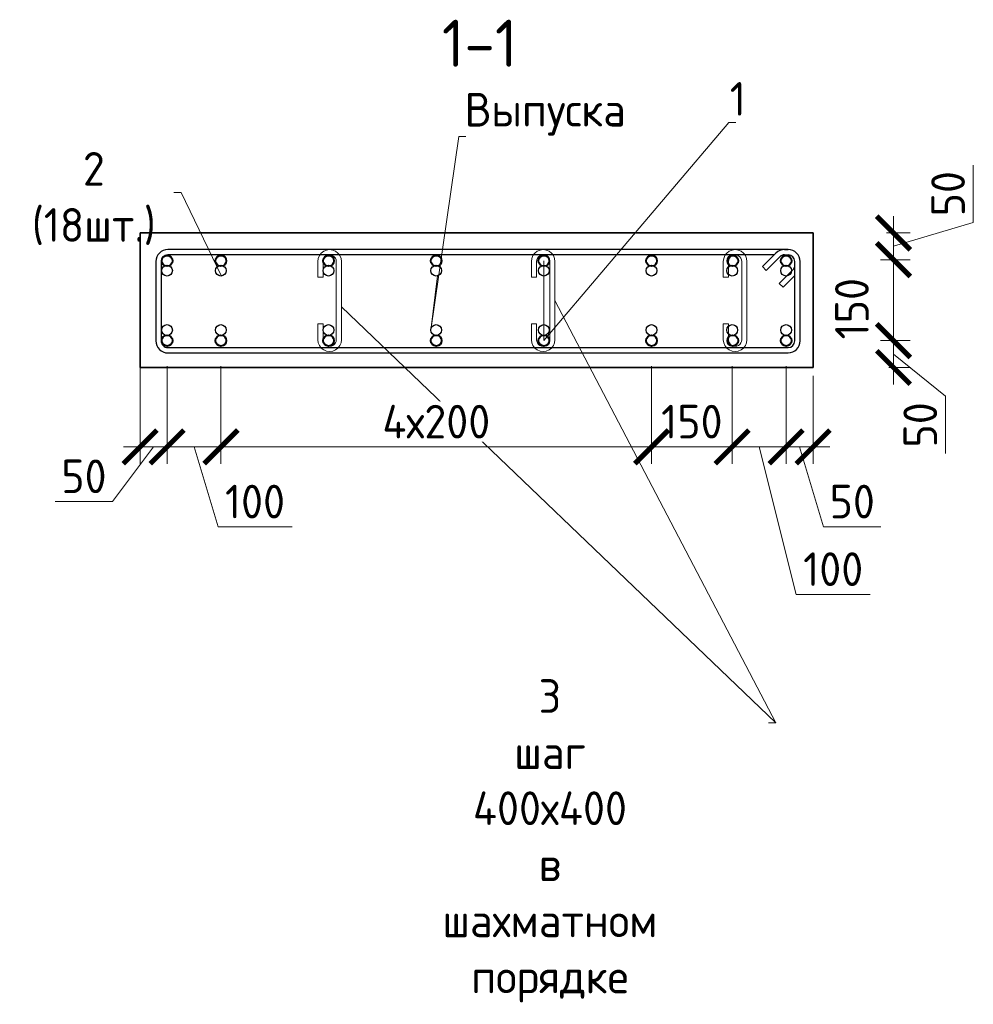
# Model space of a CAD drawing. Header units: millimetres. Extents: x 376598 to 1249954, y -318491 to -22134.
# Tile 385 of 444: x 1223951 to 1231037, y -307622 to -300306. Entities that reach past the tile are written whole.
import ezdxf
from ezdxf import colors
from ezdxf.entities.mleader import LeaderData, LeaderLine
from ezdxf.math import Vec2, Vec3

# ---------------------------------------------------------------- set-up
doc = ezdxf.new("R2010")
doc.units = ezdxf.units.MM
for name, color, linetype, lineweight in [('1 Стены', 3, 'Continuous', 30), ('Арм_шпильки', 143, 'Continuous', 18), ('Армирование', 3, 'Continuous', 40), ('подоснова', 151, 'Continuous', 5), ('РАЗМЕРЫ', 1, 'Continuous', 9)]:
    doc.layers.add(name, color=color, linetype=linetype, lineweight=lineweight)
doc.layers.add('Колонна_ бетон', color=7, linetype='Continuous', lineweight=50, true_color=0xb4b496)
doc.styles.add('GOST 2.304', font='CS_Gost2304.shx')
doc.styles.add('GOST-2.304_Type-B', font='GOST_Common.ttf')
doc.dimstyles.new('мой 25', dxfattribs={"dimscale": 100, "dimtxt": 2.5, "dimasz": 2.5, "dimexe": 1.25, "dimexo": 0.625, "dimtad": 1, "dimdec": 0, "dimlfac": 0.5, "dimtxsty": 'GOST-2.304_Type-B', "dimblk": 'ARCHTICK', "dimcen": 2.5, "dimdle": 1.25, "dimaunit": 1, "dimadec": 1, "dimazin": 2, "dimtfac": 1, "dimtdec": 0, "dimtmove": 1, "dimatfit": 3, "dimfxl": 6, "dimfxlon": 1, "dimtfill": 1, "dimlwd": -1, "dimlwe": -1, "dimarcsym": 0})

# ---------------------------------------------------------------- blocks, each defined once
blk = doc.blocks.new('*U3564')
at = {"color": 0, "linetype": 'ByBlock', "lineweight": -2}
for p, q in [((161.5, 1198.9), (12.5, 1198.9)), ((161.5, 1188.9), (12.5, 1188.9)), ((53.8, 1159.8), (28.3, 1185.2)), ((38.8, 1188.9), (60.9, 1166.9)), ((-10, 1176.4), (-10, 12.5)), ((-10, 1169.4), (-10, 1176.4)), ((0, 1169.4), (0, 1176.4)), ((60.9, 1166.9), (53.8, 1159.8)), ((174, 12.5), (174, 1176.4)), ((184, 12.5), (184, 1176.4)), ((22, 1128), (-3.4, 1153.5)), ((0, 1150.1), (0, 12.5)), ((3.7, 1160.6), (29.1, 1135.1)), ((29.1, 1135.1), (22, 1128)), ((12.5, 0), (161.5, 0)), ((12.5, -10), (161.5, -10))]:
    blk.add_line(p, q, dxfattribs=at)
for centre, radius, start, end in [((12.5, 1176.4), 22.5, 90, 180), ((12.5, 1176.4), 12.5, 90, 180), ((19.5, 1176.4), 12.5, 45, 90), ((161.5, 1176.4), 22.5, 0, 90), ((161.5, 1176.4), 12.5, 0, 90), ((12.5, 1169.4), 22.5, 180, 225), ((12.5, 1169.4), 12.5, 180, 225), ((12.5, 12.5), 22.5, 180, 270), ((12.5, 12.5), 12.5, 180, 270), ((161.5, 12.5), 12.5, 270, 0), ((161.5, 12.5), 22.5, 270, 0)]:
    blk.add_arc(centre, radius, start, end, dxfattribs=at)
at = {"style": 'GOST 2.304', "oblique": 15, "flags": 9}
for tag, p in [('ДИАМЕТР', (-52.8, -63)), ('КЛАСС', (-53, -68.7)), ('ДЛИНА', (-52.5, -73.8)), ('ПОЗИЦИЯ', (-52.3, -58)), ('МАССА', (-52.3, -78.3))]:
    blk.add_attdef(tag, p, '', height=2.5, dxfattribs=at)
blk = doc.blocks.new('_ArchTick')
at = {"color": 0, "linetype": 'ByBlock', "const_width": 0.15}
blk.add_lwpolyline([(-0.5, -0.5), (0.5, 0.5)], dxfattribs=at)
blk = doc.blocks.new('*D3545')
at = {"layer": 'DEFPOINTS', "color": 0, "lineweight": 0, "transparency": 16777216}
for p in [(1229845.7, -301891, -2880), (1229645.7, -302089.6, -2880), (1230443, -302089.6)]:
    blk.add_point(p, dxfattribs=at)
at = {"layer": 'РАЗМЕРЫ', "color": 0, "linetype": 'Continuous', "transparency": 16777216}
for p, q in [((1231036.8, -301812.2), (1231036.8, -301387.2)), ((1230443, -301766), (1230443, -302214.6)), ((1230443, -301990.3), (1231036.8, -301812.2)), ((1230391.7, -301891), (1230568, -301891)), ((1230346.9, -302089.6), (1230568, -302089.6))]:
    blk.add_line(p, q, dxfattribs=at)
at = {"layer": 'РАЗМЕРЫ', "color": 0, "transparency": 16777216, "xscale": 250, "yscale": 250, "zscale": 250}
for p, rotation in [((1230443, -301891), 90), ((1230443, -302089.6), 270)]:
    blk.add_blockref('_ArchTick', p, dxfattribs=dict(at, rotation=rotation))
at = {"layer": 'РАЗМЕРЫ', "color": 0, "lineweight": 0, "transparency": 16777216, "insert": (1230849.3, -301599.7), "char_height": 250, "attachment_point": 5, "rotation": 90, "style": 'GOST-2.304_Type-B', "bg_fill": 3, "box_fill_scale": 1.1, "bg_fill_color": 256, "bg_fill_true_color": 13158600, "bg_fill_transparency": 0}
blk.add_mtext('50', dxfattribs=at)
blk = doc.blocks.new('*D3546')
at = {"layer": 'DEFPOINTS', "color": 0, "lineweight": 0, "transparency": 16777216}
for p in [(1229646.3, -302691, -2880), (1230443.6, -302691), (1230347.8, -302891)]:
    blk.add_point(p, dxfattribs=at)
at = {"layer": 'РАЗМЕРЫ', "color": 0, "linetype": 'Continuous', "transparency": 16777216}
for p, q in [((1230443.6, -303016), (1230443.6, -302566)), ((1230347.5, -302691), (1230568.6, -302691)), ((1230443.6, -302791), (1230830.1, -303104.5)), ((1230410.3, -302891), (1230568.6, -302891)), ((1230830.1, -303104.5), (1230830.1, -303529.5))]:
    blk.add_line(p, q, dxfattribs=at)
at = {"layer": 'РАЗМЕРЫ', "color": 0, "transparency": 16777216, "xscale": 250, "yscale": 250, "zscale": 250}
for p, rotation in [((1230443.6, -302691), 90), ((1230443.6, -302891), 270)]:
    blk.add_blockref('_ArchTick', p, dxfattribs=dict(at, rotation=rotation))
at = {"layer": 'РАЗМЕРЫ', "color": 0, "lineweight": 0, "transparency": 16777216, "insert": (1230642.6, -303317), "char_height": 250, "attachment_point": 5, "rotation": 90, "style": 'GOST-2.304_Type-B', "bg_fill": 3, "box_fill_scale": 1.1, "bg_fill_color": 256, "bg_fill_true_color": 13158600, "bg_fill_transparency": 0}
blk.add_mtext('50', dxfattribs=at)
blk = doc.blocks.new('*D3547')
at = {"layer": 'DEFPOINTS', "color": 0, "lineweight": 0, "transparency": 16777216}
for p in [(1230443.6, -302089.6, 2880), (1230443.6, -302089.6), (1230313.3, -302691)]:
    blk.add_point(p, dxfattribs=at)
at = {"layer": 'РАЗМЕРЫ', "color": 0, "linetype": 'Continuous', "transparency": 16777216}
for p, q in [((1230443.6, -302816), (1230443.6, -301964.6)), ((1230537.2, -302089.6), (1230568.6, -302089.6)), ((1230375.8, -302691), (1230568.6, -302691))]:
    blk.add_line(p, q, dxfattribs=at)
at = {"layer": 'РАЗМЕРЫ', "color": 0, "transparency": 16777216, "xscale": 250, "yscale": 250, "zscale": 250}
for p, rotation in [((1230443.6, -302089.6), 90), ((1230443.6, -302691), 270)]:
    blk.add_blockref('_ArchTick', p, dxfattribs=dict(at, rotation=rotation))
at = {"layer": 'РАЗМЕРЫ', "color": 0, "lineweight": 0, "transparency": 16777216, "insert": (1230134.6, -302453.9), "char_height": 250, "attachment_point": 5, "rotation": 90, "style": 'GOST-2.304_Type-B', "bg_fill": 3, "box_fill_scale": 1.1, "bg_fill_color": 256, "bg_fill_true_color": 13158600, "bg_fill_transparency": 0}
blk.add_mtext('150', dxfattribs=at)
blk = doc.blocks.new('*D3548')
at = {"layer": 'DEFPOINTS', "color": 0, "lineweight": 0, "transparency": 16777216}
for p in [(1224846.3, -302726.1), (1225046.3, -303097.9), (1224846.3, -303480.5)]:
    blk.add_point(p, dxfattribs=at)
at = {"layer": 'РАЗМЕРЫ', "color": 0, "linetype": 'Continuous', "transparency": 16777216}
for p, q in [((1224846.3, -302880.5), (1224846.3, -303605.5)), ((1225046.3, -303160.4), (1225046.3, -303605.5)), ((1224946.3, -303480.5), (1224640.4, -303886.8)), ((1225171.3, -303480.5), (1224721.3, -303480.5)), ((1224640.4, -303886.8), (1224215.4, -303886.8))]:
    blk.add_line(p, q, dxfattribs=at)
at = {"layer": 'РАЗМЕРЫ', "color": 0, "transparency": 16777216, "xscale": 250, "yscale": 250, "zscale": 250, "rotation": 180}
blk.add_blockref('_ArchTick', (1224846.3, -303480.5), dxfattribs=at)
at = {"layer": 'РАЗМЕРЫ', "color": 0, "transparency": 16777216, "xscale": 250, "yscale": 250, "zscale": 250}
blk.add_blockref('_ArchTick', (1225046.3, -303480.5), dxfattribs=at)
at = {"layer": 'РАЗМЕРЫ', "color": 0, "lineweight": 0, "transparency": 16777216, "insert": (1224427.9, -303699.3), "char_height": 250, "attachment_point": 5, "style": 'GOST-2.304_Type-B', "bg_fill": 3, "box_fill_scale": 1.1, "bg_fill_color": 256, "bg_fill_true_color": 13158600, "bg_fill_transparency": 0}
blk.add_mtext('50', dxfattribs=at)
blk = doc.blocks.new('*D3549')
at = {"layer": 'DEFPOINTS', "color": 0, "lineweight": 0, "transparency": 16777216}
for p in [(1229244.3, -302692.2), (1229646.3, -302691), (1229646.3, -303480.5)]:
    blk.add_point(p, dxfattribs=at)
at = {"layer": 'РАЗМЕРЫ', "color": 0, "linetype": 'Continuous', "transparency": 16777216}
for p, q in [((1229244.3, -302880.5), (1229244.3, -303605.5)), ((1229646.3, -302880.5), (1229646.3, -303605.5)), ((1229119.3, -303480.5), (1229771.3, -303480.5)), ((1229445.3, -303480.5), (1229720.5, -304576.7)), ((1229720.5, -304576.7), (1230270.5, -304576.7))]:
    blk.add_line(p, q, dxfattribs=at)
at = {"layer": 'РАЗМЕРЫ', "color": 0, "transparency": 16777216, "xscale": 250, "yscale": 250, "zscale": 250, "rotation": 180}
blk.add_blockref('_ArchTick', (1229244.3, -303480.5), dxfattribs=at)
at = {"layer": 'РАЗМЕРЫ', "color": 0, "transparency": 16777216, "xscale": 250, "yscale": 250, "zscale": 250}
blk.add_blockref('_ArchTick', (1229646.3, -303480.5), dxfattribs=at)
at = {"layer": 'РАЗМЕРЫ', "color": 0, "lineweight": 0, "transparency": 16777216, "insert": (1229995.5, -304389.2), "char_height": 250, "attachment_point": 5, "style": 'GOST-2.304_Type-B', "bg_fill": 3, "box_fill_scale": 1.1, "bg_fill_color": 256, "bg_fill_true_color": 13158600, "bg_fill_transparency": 0}
blk.add_mtext('100', dxfattribs=at)
blk = doc.blocks.new('*D3559')
at = {"layer": 'DEFPOINTS', "color": 0, "lineweight": 0, "transparency": 16777216}
for p in [(1229646.3, -302691), (1229846.3, -302891), (1229846.3, -303480.5)]:
    blk.add_point(p, dxfattribs=at)
at = {"layer": 'РАЗМЕРЫ', "color": 0, "linetype": 'Continuous', "transparency": 16777216}
for p, q in [((1229646.3, -302880.5), (1229646.3, -303605.5)), ((1229846.3, -302953.5), (1229846.3, -303605.5)), ((1229521.3, -303480.5), (1229971.3, -303480.5)), ((1229746.3, -303480.5), (1229924.4, -304074.3)), ((1229924.4, -304074.3), (1230349.4, -304074.3))]:
    blk.add_line(p, q, dxfattribs=at)
at = {"layer": 'РАЗМЕРЫ', "color": 0, "transparency": 16777216, "xscale": 250, "yscale": 250, "zscale": 250, "rotation": 180}
blk.add_blockref('_ArchTick', (1229646.3, -303480.5), dxfattribs=at)
at = {"layer": 'РАЗМЕРЫ', "color": 0, "transparency": 16777216, "xscale": 250, "yscale": 250, "zscale": 250}
blk.add_blockref('_ArchTick', (1229846.3, -303480.5), dxfattribs=at)
at = {"layer": 'РАЗМЕРЫ', "color": 0, "lineweight": 0, "transparency": 16777216, "insert": (1230136.9, -303886.8), "char_height": 250, "attachment_point": 5, "style": 'GOST-2.304_Type-B', "bg_fill": 3, "box_fill_scale": 1.1, "bg_fill_color": 256, "bg_fill_true_color": 13158600, "bg_fill_transparency": 0}
blk.add_mtext('50', dxfattribs=at)
blk = doc.blocks.new('*U3565')
for p, q in [((-2.7, 12.7), (1, 15.6)), ((1, 15.6), (5.3, 17.4)), ((5.3, 17.4), (10, 18)), ((34, 18), (10, 18)), ((34, 10), (34, 18)), ((105.3, 18), (129.3, 18)), ((105.3, 10), (105.3, 18)), ((134, 17.4), (129.3, 18)), ((138.3, 15.6), (134, 17.4)), ((142.1, 12.7), (138.3, 15.6)), ((-8, 0), (-7.4, 4.7)), ((-7.4, 4.7), (-5.6, 9)), ((-5.6, 9), (-2.7, 12.7)), ((10, 10), (34, 10)), ((129.3, 10), (105.3, 10)), ((144.9, 9), (142.1, 12.7)), ((146.7, 4.7), (144.9, 9)), ((147.3, 0), (146.7, 4.7)), ((146.7, -4.7), (147.3, 0)), ((-7.4, -4.7), (-8, 0)), ((-5.6, -9), (-7.4, -4.7)), ((-2.7, -12.7), (-5.6, -9)), ((1, -15.6), (-2.7, -12.7)), ((138.3, -15.6), (142.1, -12.7)), ((142.1, -12.7), (144.9, -9)), ((144.9, -9), (146.7, -4.7)), ((5.3, -17.4), (1, -15.6)), ((10, -18), (5.3, -17.4)), ((10, -18), (129.3, -18)), ((129.3, -18), (134, -17.4)), ((134, -17.4), (138.3, -15.6))]:
    blk.add_line(p, q)
at = {"color": 0, "linetype": 'ByBlock', "lineweight": -2}
for p, q in [((0, 0), (0.3, 2.6)), ((0.3, 2.6), (1.3, 5)), ((1.3, 5), (2.9, 7.1)), ((2.9, 7.1), (5, 8.7)), ((5, 8.7), (7.4, 9.7)), ((7.4, 9.7), (10, 10)), ((131.9, 9.7), (129.3, 10)), ((134.3, 8.7), (131.9, 9.7)), ((136.4, 7.1), (134.3, 8.7)), ((138, 5), (136.4, 7.1)), ((139, 2.6), (138, 5)), ((139.3, 0), (139, 2.6)), ((139, -2.6), (139.3, 0)), ((0.3, -2.6), (0, 0)), ((1.3, -5), (0.3, -2.6)), ((2.9, -7.1), (1.3, -5)), ((5, -8.7), (2.9, -7.1)), ((7.4, -9.7), (5, -8.7)), ((10, -10), (7.4, -9.7)), ((10, -10), (129.3, -10)), ((129.3, -10), (131.9, -9.7)), ((131.9, -9.7), (134.3, -8.7)), ((134.3, -8.7), (136.4, -7.1)), ((136.4, -7.1), (138, -5)), ((138, -5), (139, -2.6))]:
    blk.add_line(p, q, dxfattribs=at)
at = {"style": 'GOST 2.304', "oblique": 15, "flags": 9}
for tag, p in [('ДИАМЕТР', (117.8, -62.2)), ('ПОЗИЦИЯ', (118, -56.6)), ('ДЛИНА', (118.1, -72.5)), ('КЛАСС', (118, -67.8)), ('МАССА', (118.7, -78.2))]:
    blk.add_attdef(tag, p, '', height=2.5, dxfattribs=at)
blk = doc.blocks.new('_None')
blk = doc.blocks.new('*D3561')
at = {"layer": 'DEFPOINTS', "color": 0, "lineweight": 0, "transparency": 16777216}
for p in [(1228646.3, -302691), (1229244.3, -302692.2), (1228646.3, -303480.5)]:
    blk.add_point(p, dxfattribs=at)
at = {"layer": 'РАЗМЕРЫ', "color": 0, "linetype": 'Continuous', "transparency": 16777216}
for p, q in [((1228646.3, -302880.5), (1228646.3, -303605.5)), ((1229244.3, -302880.5), (1229244.3, -303605.5)), ((1229369.3, -303480.5), (1228521.3, -303480.5))]:
    blk.add_line(p, q, dxfattribs=at)
at = {"layer": 'РАЗМЕРЫ', "color": 0, "transparency": 16777216, "xscale": 250, "yscale": 250, "zscale": 250, "rotation": 180}
blk.add_blockref('_ArchTick', (1228646.3, -303480.5), dxfattribs=at)
at = {"layer": 'РАЗМЕРЫ', "color": 0, "transparency": 16777216, "xscale": 250, "yscale": 250, "zscale": 250}
blk.add_blockref('_ArchTick', (1229244.3, -303480.5), dxfattribs=at)
at = {"layer": 'РАЗМЕРЫ', "color": 0, "lineweight": 0, "transparency": 16777216, "insert": (1228945.3, -303293), "char_height": 250, "attachment_point": 5, "style": 'GOST-2.304_Type-B', "bg_fill": 3, "box_fill_scale": 1.1, "bg_fill_color": 256, "bg_fill_true_color": 13158600, "bg_fill_transparency": 0}
blk.add_mtext('150', dxfattribs=at)
blk = doc.blocks.new('*D3562')
at = {"layer": 'DEFPOINTS', "color": 0, "lineweight": 0, "transparency": 16777216}
for p in [(1225446.3, -302691), (1228646.3, -302691), (1225446.3, -303480.5)]:
    blk.add_point(p, dxfattribs=at)
at = {"layer": 'РАЗМЕРЫ', "color": 0, "linetype": 'Continuous', "transparency": 16777216}
for p, q in [((1225446.3, -302880.5), (1225446.3, -303605.5)), ((1228646.3, -302880.5), (1228646.3, -303605.5)), ((1228771.3, -303480.5), (1225321.3, -303480.5))]:
    blk.add_line(p, q, dxfattribs=at)
at = {"layer": 'РАЗМЕРЫ', "color": 0, "transparency": 16777216, "xscale": 250, "yscale": 250, "zscale": 250, "rotation": 180}
blk.add_blockref('_ArchTick', (1225446.3, -303480.5), dxfattribs=at)
at = {"layer": 'РАЗМЕРЫ', "color": 0, "transparency": 16777216, "xscale": 250, "yscale": 250, "zscale": 250}
blk.add_blockref('_ArchTick', (1228646.3, -303480.5), dxfattribs=at)
at = {"layer": 'РАЗМЕРЫ', "color": 0, "lineweight": 0, "transparency": 16777216, "insert": (1227046.3, -303293), "char_height": 250, "attachment_point": 5, "style": 'GOST-2.304_Type-B', "bg_fill": 3, "box_fill_scale": 1.1, "bg_fill_color": 256, "bg_fill_true_color": 13158600, "bg_fill_transparency": 0}
blk.add_mtext('4х200', dxfattribs=at)
blk = doc.blocks.new('*D3563')
at = {"layer": 'DEFPOINTS', "color": 0, "lineweight": 0, "transparency": 16777216}
for p in [(1225046.3, -302691), (1225446.3, -302691), (1225046.3, -303480.5)]:
    blk.add_point(p, dxfattribs=at)
at = {"layer": 'РАЗМЕРЫ', "color": 0, "linetype": 'Continuous', "transparency": 16777216}
for p, q in [((1225046.3, -302880.5), (1225046.3, -303605.5)), ((1225446.3, -302880.5), (1225446.3, -303605.5)), ((1225571.3, -303480.5), (1224921.3, -303480.5)), ((1225246.3, -303480.5), (1225424.5, -304074.3)), ((1225424.5, -304074.3), (1225974.5, -304074.3))]:
    blk.add_line(p, q, dxfattribs=at)
at = {"layer": 'РАЗМЕРЫ', "color": 0, "transparency": 16777216, "xscale": 250, "yscale": 250, "zscale": 250, "rotation": 180}
blk.add_blockref('_ArchTick', (1225046.3, -303480.5), dxfattribs=at)
at = {"layer": 'РАЗМЕРЫ', "color": 0, "transparency": 16777216, "xscale": 250, "yscale": 250, "zscale": 250}
blk.add_blockref('_ArchTick', (1225446.3, -303480.5), dxfattribs=at)
at = {"layer": 'РАЗМЕРЫ', "color": 0, "lineweight": 0, "transparency": 16777216, "insert": (1225699.5, -303886.8), "char_height": 250, "attachment_point": 5, "style": 'GOST-2.304_Type-B', "bg_fill": 3, "box_fill_scale": 1.1, "bg_fill_color": 256, "bg_fill_true_color": 13158600, "bg_fill_transparency": 0}
blk.add_mtext('100', dxfattribs=at)

msp = doc.modelspace()

# ---------------------------------------------------------------- linework, layer by layer
at = {"layer": '1 Стены', "color": 252, "lineweight": 0, "true_color": 0x939598}
for p, q in [((1224846.3, -301891), (1229846.3, -301891)), ((1224846.3, -302891), (1224846.3, -302091)), ((1229846.3, -302091), (1229846.3, -302891)), ((1229846.3, -302891), (1224846.3, -302891))]:
    msp.add_line(p, q, dxfattribs=at)
at = {"layer": 'Армирование', "color": 3}
for centre in [(1225046.3, -302097.6), (1225446.3, -302097.6), (1226246.3, -302097.6), (1227046.3, -302097.6), (1227846.3, -302097.6), (1228646.3, -302097.6), (1229249.2, -302097.6), (1229646.3, -302097.6), (1225046.3, -302691), (1225446.3, -302691), (1226246.3, -302691), (1227046.3, -302691), (1227846.3, -302691), (1228646.3, -302691), (1229646.3, -302691)]:
    msp.add_circle(centre, 40, dxfattribs=at)
at = {"layer": 'Колонна_ бетон', "color": 180, "linetype": 'Continuous', "lineweight": 35, "transparency": 33554687}
for p, q in [((1224845.7, -301891, 2880), (1224845.7, -302891, 2880)), ((1224845.7, -301891, 2880), (1229845.7, -301891, 2880)), ((1229845.7, -301891), (1229845.7, -302891, 2880)), ((1224845.7, -302891, 2880), (1229845.7, -302891, 2880))]:
    msp.add_line(p, q, dxfattribs=at)
at = {"layer": 'РАЗМЕРЫ', "color": 8, "linetype": 'Continuous', "lineweight": 30, "true_color": 0x787a7d}
for centre in [(1225045.7, -302171, 2880), (1225445.7, -302171, 2880), (1226245.7, -302171, 2880), (1227045.7, -302171, 2880), (1227845.7, -302171, 2880), (1228645.7, -302171, 2880), (1229245.7, -302171, 2880), (1225045.7, -302612.4, 2880), (1225445.7, -302612.4, 2880), (1226245.7, -302612.4, 2880), (1227045.7, -302612.4, 2880), (1227845.7, -302612.4, 2880), (1228645.7, -302612.4, 2880), (1229245.7, -302612.4, 2880)]:
    msp.add_circle(centre, 40, dxfattribs=at)

# ---------------------------------------------------------------- block references
at = {"lineweight": 30, "xscale": 3.959999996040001, "yscale": 3.959999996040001, "zscale": 3.959999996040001, "rotation": 269.9999999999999}
msp.add_blockref('*U3564', (1225002.4, -302053.6), dxfattribs=at)
at = {"layer": 'Арм_шпильки', "color": 3, "xscale": 4.875, "yscale": 4.875, "zscale": 4.875, "rotation": 89.99999999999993}
for p in [(1226254, -302732.8), (1227840.8, -302732.8)]:
    msp.add_blockref('*U3565', p, dxfattribs=at)

# ---------------------------------------------------------------- texts
at = {"layer": 'РАЗМЕРЫ', "insert": (1227368.8, -300481.3), "char_height": 350, "attachment_point": 5, "style": 'GOST-2.304_Type-B'}
msp.add_mtext_dynamic_manual_height_columns('1-1', width=3941.213, gutter_width=625, heights=[0], dxfattribs=at)

# ---------------------------------------------------------------- leaders
at = {"layer": 'подоснова'}
ml = msp.add_multileader_mtext('Standard', dxfattribs=at)
ml.set_content('Выпуска ', color=256, style='GOST-2.304_Type-B')
ml.set_leader_properties(color=256, linetype='ByLayer', lineweight=15)
ml.set_arrow_properties(name='NONE')
ml.build(insert=Vec2(0, 0))
ml.multileader.update_dxf_attribs({"text_left_attachment_type": 6, "text_right_attachment_type": 6, "dogleg_length": 10, "arrow_head_size": 18})
ctx = ml.context
ctx.base_point, ctx.char_height, ctx.arrow_head_size, ctx.landing_gap_size, ctx.plane_origin = Vec3(1227223.2, -301175.1), 250, 18, 20, Vec3(1224469.6, -299872.6)
ctx.left_attachment, ctx.right_attachment, ctx.text_align_type = 6, 6, 1
notes = []
notes.append((ctx, [(0, (1, 1, 0), (1227213.2, -301175.1), (1, 0), 10, [(1, [(1227054.9, -302210), (1227005.7, -302612.4)], 0, [])])]))
ctx.mtext.insert, ctx.mtext.width, ctx.mtext.alignment, ctx.mtext.flow_direction = Vec3(1227855.7, -300850.1), 22.898, 2, 5
ml = msp.add_multileader_mtext('Standard', dxfattribs=at)
ml.set_content('2 (18шт.)', color=256, style='GOST-2.304_Type-B')
ml.set_leader_properties(color=256, linetype='ByLayer', lineweight=15)
ml.set_arrow_properties(name='NONE')
ml.build(insert=Vec2(0, 0))
ml.multileader.update_dxf_attribs({"text_left_attachment_type": 6, "text_right_attachment_type": 6, "dogleg_length": 10, "arrow_head_size": 18})
ctx = ml.context
ctx.base_point, ctx.char_height, ctx.arrow_head_size, ctx.landing_gap_size, ctx.plane_origin = Vec3(1223864.2, -301589.6), 250, 18, 20, Vec3(1221761.3, -301043.5)
ctx.left_attachment, ctx.right_attachment, ctx.text_align_type = 6, 6, 1
notes.append((ctx, [(1, (1, 1, 0), (1225149.8, -301589.6), (-1, 0), 10, [(0, [(1225451.1, -302213)], 0, [])])]))
ctx.mtext.insert, ctx.mtext.width, ctx.mtext.alignment, ctx.mtext.flow_direction = Vec3(1224502, -301289.6), 22.898, 2, 5
for ctx, leaders in notes:
    for number, flags, end, landing, length, lines in leaders:
        leader = LeaderData()
        leader.index, (leader.has_last_leader_line, leader.has_dogleg_vector, leader.attachment_direction) = number, flags
        leader.last_leader_point, leader.dogleg_vector, leader.dogleg_length = Vec3(end), Vec3(landing), length
        for number, points, colour, breaks in lines:
            line = LeaderLine()
            line.index, line.vertices, line.color, line.breaks = number, Vec3.list(points), colors.encode_raw_color(colour), breaks
            leader.lines.append(line)
        ctx.leaders.append(leader)

# ---------------------------------------------------------------- next in the draw order: dimensions: what is measured, and where the dimension line sits
at = {"layer": 'РАЗМЕРЫ', "lineweight": 0}
dim = msp.add_linear_dim(base=(1230443, -302089.6, 2880), p1=(1229845.7, -301891, 0), p2=(1229645.7, -302089.6, 0), angle=90, dimstyle='мой 25', override={"dimlfac": 0.25}, dxfattribs=at)
dim.commit()
dim.dimension.update_dxf_attribs({"geometry": '*D3545', "text_midpoint": (1230849.3, -301749.7, 2880)})
dim = msp.add_linear_dim(base=(1230443.6, -302691, 2880), p1=(1230347.8, -302891, 2880), p2=(1229646.3, -302691), angle=90, dimstyle='мой 25', override={"dimlfac": 0.25}, dxfattribs=at)
dim.commit()
dim.dimension.update_dxf_attribs({"geometry": '*D3546', "text_midpoint": (1230830.1, -303167, 2880), "dimtype": 160})
dim = msp.add_linear_dim(base=(1224846.3, -303480.5), p1=(1225046.3, -303097.9), p2=(1224846.3, -302726.1), dimstyle='мой 25', override={"dimlfac": 0.25}, dxfattribs=at)
dim.commit()
dim.dimension.update_dxf_attribs({"geometry": '*D3548', "text_midpoint": (1224577.9, -303886.8), "dimtype": 160})

# ---------------------------------------------------------------- next in the draw order: linework, layer by layer
at = {"layer": 'РАЗМЕРЫ', "color": 8, "linetype": 'Continuous', "lineweight": 30, "true_color": 0x787a7d}
for centre in [(1229645.7, -302171, 2880), (1229645.7, -302612.4, 2880)]:
    msp.add_circle(centre, 40, dxfattribs=at)

# ---------------------------------------------------------------- next in the draw order: dimensions: what is measured, and where the dimension line sits
at = {"layer": 'РАЗМЕРЫ', "lineweight": 0}
dim = msp.add_linear_dim(base=(1230443.6, -302089.6), p1=(1230313.3, -302691), p2=(1230443.6, -302089.6, 2880), angle=90, dimstyle='мой 25', override={"dimlfac": 0.25}, dxfattribs=at)
dim.commit()
dim.dimension.update_dxf_attribs({"geometry": '*D3547', "text_midpoint": (1230322.1, -302453.9), "dimtype": 160})

# ---------------------------------------------------------------- next in the draw order: dimensions: what is measured, and where the dimension line sits
dim = msp.add_linear_dim(base=(1229646.3304, -303480.5499), p1=(1229244.3458, -302692.2362), p2=(1229646.3304, -302691.0148), angle=180, dimstyle='мой 25', override={"dimlfac": 0.25}, dxfattribs=at)
dim.commit()
dim.dimension.update_dxf_attribs({"geometry": '*D3549', "text_midpoint": (1229783.0271, -304576.7407), "dimtype": 160})

# ---------------------------------------------------------------- next in the draw order: linework, layer by layer
at = {"layer": 'Армирование', "color": 3}
msp.add_circle((1229249.2, -302691), 40, dxfattribs=at)

# ---------------------------------------------------------------- next in the draw order: block references
at = {"layer": 'Арм_шпильки', "color": 3, "xscale": 4.875, "yscale": 4.875, "zscale": 4.875, "rotation": 89.99999999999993}
msp.add_blockref('*U3565', (1229266.9, -302732.8), dxfattribs=at)

# ---------------------------------------------------------------- next in the draw order: dimensions: what is measured, and where the dimension line sits
at = {"layer": 'РАЗМЕРЫ', "lineweight": 0}
dim = msp.add_linear_dim(base=(1229846.3, -303480.5), p1=(1229646.3, -302691), p2=(1229846.3, -302891), angle=180, dimstyle='мой 25', override={"dimlfac": 0.25}, dxfattribs=at)
dim.commit()
dim.dimension.update_dxf_attribs({"geometry": '*D3559', "text_midpoint": (1229986.9, -303886.8)})

# ---------------------------------------------------------------- next in the draw order: leaders
at = {"layer": 'подоснова'}
ml = msp.add_multileader_mtext('Standard', dxfattribs=at)
ml.set_content('1 ', color=256, style='GOST-2.304_Type-B')
ml.set_leader_properties(color=256, linetype='ByLayer', lineweight=15)
ml.set_arrow_properties(name='NONE')
ml.build(insert=Vec2(0, 0))
ml.multileader.update_dxf_attribs({"text_left_attachment_type": 6, "text_right_attachment_type": 6, "dogleg_length": 10, "arrow_head_size": 18})
ctx = ml.context
ctx.base_point, ctx.char_height, ctx.arrow_head_size, ctx.landing_gap_size, ctx.plane_origin = Vec3(1229229.4, -301069.7), 250, 18, 20, Vec3(1226475.8, -299767.2)
ctx.left_attachment, ctx.right_attachment, ctx.text_align_type = 6, 6, 1
notes = []
notes.append((ctx, [(0, (1, 1, 0), (1229219.4, -301069.7), (1, 0), 10, [(1, [(1227846.3, -302097.6), (1227846.3, -302691)], 0, [])])]))
ctx.mtext.insert, ctx.mtext.width, ctx.mtext.alignment, ctx.mtext.flow_direction = Vec3(1229286.9, -300769.7), 22.898, 2, 5
for ctx, leaders in notes:
    for number, flags, end, landing, length, lines in leaders:
        leader = LeaderData()
        leader.index, (leader.has_last_leader_line, leader.has_dogleg_vector, leader.attachment_direction) = number, flags
        leader.last_leader_point, leader.dogleg_vector, leader.dogleg_length = Vec3(end), Vec3(landing), length
        for number, points, colour, breaks in lines:
            line = LeaderLine()
            line.index, line.vertices, line.color, line.breaks = number, Vec3.list(points), colors.encode_raw_color(colour), breaks
            leader.lines.append(line)
        ctx.leaders.append(leader)

# ---------------------------------------------------------------- next in the draw order: linework, layer by layer
at = {"layer": '1 Стены', "color": 252, "lineweight": 0, "true_color": 0x939598}
msp.add_line((1229845.7, -302891, 2880), (1224845.7, -302891, 2880), dxfattribs=at)

# ---------------------------------------------------------------- next in the draw order: leaders
at = {"layer": 'подоснова'}
ml = msp.add_multileader_mtext('Standard', dxfattribs=at)
ml.set_content('3 шаг 400х400 \\Pв шахматном порядке ', color=256, style='GOST-2.304_Type-B')
ml.set_leader_properties(color=256, linetype='ByLayer', lineweight=15)
ml.set_arrow_properties(name='NONE')
ml.build(insert=Vec2(0, 0))
ml.multileader.update_dxf_attribs({"text_left_attachment_type": 6, "text_right_attachment_type": 6, "dogleg_length": 10, "arrow_head_size": 18})
ctx = ml.context
ctx.base_point, ctx.char_height, ctx.arrow_head_size, ctx.landing_gap_size, ctx.plane_origin = Vec3(1226222.7, -305531.9), 250, 18, 20, Vec3(1224249.1, -303198)
ctx.left_attachment, ctx.right_attachment, ctx.text_align_type = 6, 6, 1
notes = []
notes.append((ctx, [(1, (1, 1, 0), (1229568.9, -305531.9), (-1, 0), 10, [(0, [(1226341.7, -302440)], 0, []), (1, [(1227928.5, -302393.2)], 0, [])])]))
ctx.mtext.insert, ctx.mtext.width, ctx.mtext.alignment, ctx.mtext.flow_direction = Vec3(1227890.8, -305206.9), 22.898, 2, 5
for ctx, leaders in notes:
    for number, flags, end, landing, length, lines in leaders:
        leader = LeaderData()
        leader.index, (leader.has_last_leader_line, leader.has_dogleg_vector, leader.attachment_direction) = number, flags
        leader.last_leader_point, leader.dogleg_vector, leader.dogleg_length = Vec3(end), Vec3(landing), length
        for number, points, colour, breaks in lines:
            line = LeaderLine()
            line.index, line.vertices, line.color, line.breaks = number, Vec3.list(points), colors.encode_raw_color(colour), breaks
            leader.lines.append(line)
        ctx.leaders.append(leader)

# ---------------------------------------------------------------- next in the draw order: dimensions: what is measured, and where the dimension line sits
at = {"layer": 'РАЗМЕРЫ', "color": 1, "lineweight": 0}
dim = msp.add_linear_dim(base=(1228646.3304, -303480.5499), p1=(1229244.3458, -302692.2362), p2=(1228646.3304, -302691.0148), angle=180, dimstyle='мой 25', override={"dimlfac": 0.25}, dxfattribs=at)
dim.commit()
dim.dimension.update_dxf_attribs({"geometry": '*D3561', "text_midpoint": (1228945.3381, -303293.0499)})

# ---------------------------------------------------------------- next in the draw order: dimensions: what is measured, and where the dimension line sits
dim = msp.add_linear_dim(base=(1225446.3, -303480.5), p1=(1228646.3, -302691), p2=(1225446.3, -302691), angle=180, text='4х200', dimstyle='мой 25', override={"dimlfac": 0.25}, dxfattribs=at)
dim.commit()
dim.dimension.update_dxf_attribs({"geometry": '*D3562', "text_midpoint": (1227046.3, -303293)})

# ---------------------------------------------------------------- next in the draw order: dimensions: what is measured, and where the dimension line sits
dim = msp.add_linear_dim(base=(1225046.3, -303480.5), p1=(1225446.3, -302691), p2=(1225046.3, -302691), angle=180, dimstyle='мой 25', override={"dimlfac": 0.25}, dxfattribs=at)
dim.commit()
dim.dimension.update_dxf_attribs({"geometry": '*D3563', "text_midpoint": (1225487, -303886.8)})

doc.saveas('drawing.dxf')
